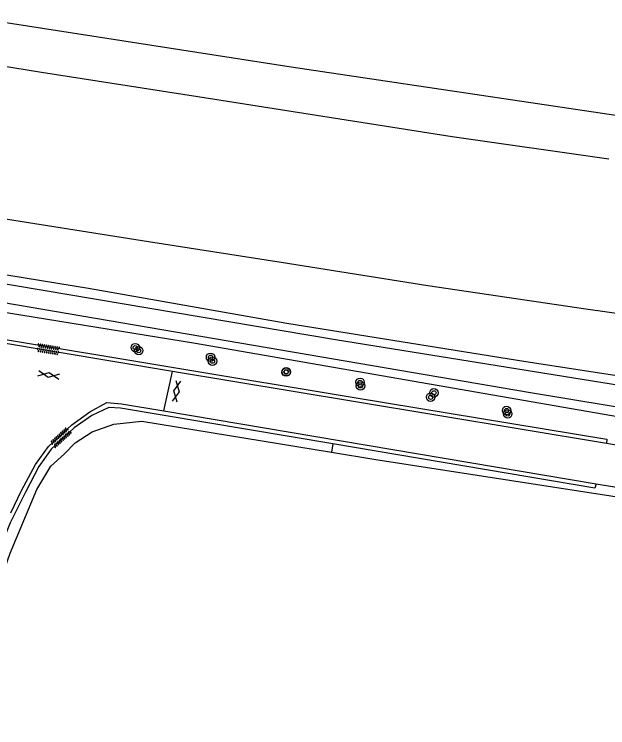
# Model space of a CAD drawing. Extents: x 132994 to 136000, y 393499 to 395512.
# Drawn here: x 134346.2 to 134402.5, y 394027.3 to 394094.9 of the extents above; entities that cross this region are included whole.
import ezdxf

# ---------------------------------------------------------------- set-up
doc = ezdxf.new("R2010")
doc.units = 0
for name, color, linetype in [('gg-knt-bronhoudergrens', 7, 'Continuous'), ('gg-knt-verharding', 7, 'Continuous'), ('gt-grn-groengrens', 7, 'Continuous'), ('gt-grn-vlakafsluiter', 7, 'Continuous'), ('gt-symb-boom', 7, 'Continuous'), ('gt-symb-gesloten verharding', 7, 'Continuous'), ('gt-symb-overige verharding', 7, 'Continuous'), ('gx-grn-maaiveld', 7, 'Continuous')]:
    doc.layers.add(name, color=color, linetype=linetype)

# ---------------------------------------------------------------- blocks, each defined once
blk = doc.blocks.new('gt0-OVH')
at = {"layer": 'gt-symb-overige verharding'}
for points in [[(-0.972, 0.298), (-0.967, 0.308), (-0.965, 0.319), (-0.966, 0.33), (-0.971, 0.34), (-0.978, 0.348), (-0.988, 0.353), (-0.999, 0.355), (-1.01, 0.354), (-1.02, 0.349), (-1.028, 0.342), (-1.033, 0.332), (-1.035, 0.321), (-1.034, 0.31), (-1.029, 0.3), (-1.022, 0.292), (-1.012, 0.287), (-1.001, 0.285), (-0.99, 0.286), (-0.98, 0.291)], [(-0.872, 0.106), (-0.867, 0.116), (-0.865, 0.126), (-0.866, 0.137), (-0.871, 0.147), (-0.878, 0.156), (-0.888, 0.161), (-0.899, 0.163), (-0.91, 0.162), (-0.92, 0.157), (-0.928, 0.15), (-0.933, 0.14), (-0.935, 0.129), (-0.934, 0.118), (-0.929, 0.108), (-0.922, 0.1), (-0.912, 0.095), (-0.901, 0.092), (-0.89, 0.094), (-0.88, 0.098)], [(-0.772, 0.298), (-0.767, 0.308), (-0.765, 0.319), (-0.766, 0.33), (-0.771, 0.34), (-0.778, 0.348), (-0.788, 0.353), (-0.799, 0.355), (-0.81, 0.354), (-0.82, 0.349), (-0.828, 0.342), (-0.833, 0.332), (-0.835, 0.321), (-0.834, 0.31), (-0.829, 0.3), (-0.822, 0.292), (-0.812, 0.287), (-0.801, 0.285), (-0.79, 0.286), (-0.78, 0.291)], [(-0.672, 0.106), (-0.667, 0.116), (-0.665, 0.126), (-0.666, 0.137), (-0.671, 0.147), (-0.678, 0.156), (-0.688, 0.161), (-0.699, 0.163), (-0.71, 0.162), (-0.72, 0.157), (-0.728, 0.15), (-0.733, 0.14), (-0.735, 0.129), (-0.734, 0.118), (-0.729, 0.108), (-0.722, 0.1), (-0.712, 0.095), (-0.701, 0.092), (-0.69, 0.094), (-0.68, 0.098)], [(-0.572, 0.298), (-0.567, 0.308), (-0.565, 0.319), (-0.566, 0.33), (-0.571, 0.34), (-0.578, 0.348), (-0.588, 0.353), (-0.599, 0.355), (-0.61, 0.354), (-0.62, 0.349), (-0.628, 0.342), (-0.633, 0.332), (-0.635, 0.321), (-0.634, 0.31), (-0.629, 0.3), (-0.622, 0.292), (-0.612, 0.287), (-0.601, 0.285), (-0.59, 0.286), (-0.58, 0.291)], [(-0.472, 0.106), (-0.467, 0.116), (-0.465, 0.126), (-0.466, 0.137), (-0.471, 0.147), (-0.478, 0.156), (-0.488, 0.161), (-0.499, 0.163), (-0.51, 0.162), (-0.52, 0.157), (-0.528, 0.15), (-0.533, 0.14), (-0.535, 0.129), (-0.534, 0.118), (-0.529, 0.108), (-0.522, 0.1), (-0.512, 0.095), (-0.501, 0.092), (-0.49, 0.094), (-0.48, 0.098)], [(-0.372, 0.298), (-0.367, 0.308), (-0.365, 0.319), (-0.366, 0.33), (-0.371, 0.34), (-0.378, 0.348), (-0.388, 0.353), (-0.399, 0.355), (-0.41, 0.354), (-0.42, 0.349), (-0.428, 0.342), (-0.433, 0.332), (-0.435, 0.321), (-0.434, 0.31), (-0.429, 0.3), (-0.422, 0.292), (-0.412, 0.287), (-0.401, 0.285), (-0.39, 0.286), (-0.38, 0.291)], [(-0.272, 0.106), (-0.267, 0.116), (-0.265, 0.126), (-0.266, 0.137), (-0.271, 0.147), (-0.278, 0.156), (-0.288, 0.161), (-0.299, 0.163), (-0.31, 0.162), (-0.32, 0.157), (-0.328, 0.15), (-0.333, 0.14), (-0.335, 0.129), (-0.334, 0.118), (-0.329, 0.108), (-0.322, 0.1), (-0.312, 0.095), (-0.301, 0.092), (-0.29, 0.094), (-0.28, 0.098)], [(-0.172, 0.298), (-0.167, 0.308), (-0.165, 0.319), (-0.166, 0.33), (-0.171, 0.34), (-0.178, 0.348), (-0.188, 0.353), (-0.199, 0.355), (-0.21, 0.354), (-0.22, 0.349), (-0.228, 0.342), (-0.233, 0.332), (-0.235, 0.321), (-0.234, 0.31), (-0.229, 0.3), (-0.222, 0.292), (-0.212, 0.287), (-0.201, 0.285), (-0.19, 0.286), (-0.18, 0.291)], [(-0.072, 0.106), (-0.067, 0.116), (-0.065, 0.126), (-0.066, 0.137), (-0.071, 0.147), (-0.078, 0.156), (-0.088, 0.161), (-0.099, 0.163), (-0.11, 0.162), (-0.12, 0.157), (-0.128, 0.15), (-0.133, 0.14), (-0.135, 0.129), (-0.134, 0.118), (-0.129, 0.108), (-0.122, 0.1), (-0.112, 0.095), (-0.101, 0.092), (-0.09, 0.094), (-0.08, 0.098)], [(0.028, 0.298), (0.033, 0.308), (0.035, 0.319), (0.034, 0.33), (0.029, 0.34), (0.022, 0.348), (0.012, 0.353), (0.001, 0.355), (-0.01, 0.354), (-0.02, 0.349), (-0.028, 0.342), (-0.033, 0.332), (-0.035, 0.321), (-0.034, 0.31), (-0.029, 0.3), (-0.022, 0.292), (-0.012, 0.287), (-0.001, 0.285), (0.01, 0.286), (0.02, 0.291)], [(0.128, 0.106), (0.133, 0.116), (0.135, 0.126), (0.134, 0.137), (0.129, 0.147), (0.122, 0.156), (0.112, 0.161), (0.101, 0.163), (0.09, 0.162), (0.08, 0.157), (0.072, 0.15), (0.067, 0.14), (0.065, 0.129), (0.066, 0.118), (0.071, 0.108), (0.078, 0.1), (0.088, 0.095), (0.099, 0.092), (0.11, 0.094), (0.12, 0.098)], [(0.228, 0.298), (0.233, 0.308), (0.235, 0.319), (0.234, 0.33), (0.229, 0.34), (0.222, 0.348), (0.212, 0.353), (0.201, 0.355), (0.19, 0.354), (0.18, 0.349), (0.172, 0.342), (0.167, 0.332), (0.165, 0.321), (0.166, 0.31), (0.171, 0.3), (0.178, 0.292), (0.188, 0.287), (0.199, 0.285), (0.21, 0.286), (0.22, 0.291)], [(0.328, 0.106), (0.333, 0.116), (0.335, 0.126), (0.334, 0.137), (0.329, 0.147), (0.322, 0.156), (0.312, 0.161), (0.301, 0.163), (0.29, 0.162), (0.28, 0.157), (0.272, 0.15), (0.267, 0.14), (0.265, 0.129), (0.266, 0.118), (0.271, 0.108), (0.278, 0.1), (0.288, 0.095), (0.299, 0.092), (0.31, 0.094), (0.32, 0.098)], [(0.428, 0.298), (0.433, 0.308), (0.435, 0.319), (0.434, 0.33), (0.429, 0.34), (0.422, 0.348), (0.412, 0.353), (0.401, 0.355), (0.39, 0.354), (0.38, 0.349), (0.372, 0.342), (0.367, 0.332), (0.365, 0.321), (0.366, 0.31), (0.371, 0.3), (0.378, 0.292), (0.388, 0.287), (0.399, 0.285), (0.41, 0.286), (0.42, 0.291)], [(0.528, 0.106), (0.533, 0.116), (0.535, 0.126), (0.534, 0.137), (0.529, 0.147), (0.522, 0.156), (0.512, 0.161), (0.501, 0.163), (0.49, 0.162), (0.48, 0.157), (0.472, 0.15), (0.467, 0.14), (0.465, 0.129), (0.466, 0.118), (0.471, 0.108), (0.478, 0.1), (0.488, 0.095), (0.499, 0.092), (0.51, 0.094), (0.52, 0.098)], [(0.628, 0.298), (0.633, 0.308), (0.635, 0.319), (0.634, 0.33), (0.629, 0.34), (0.622, 0.348), (0.612, 0.353), (0.601, 0.355), (0.59, 0.354), (0.58, 0.349), (0.572, 0.342), (0.567, 0.332), (0.565, 0.321), (0.566, 0.31), (0.571, 0.3), (0.578, 0.292), (0.588, 0.287), (0.599, 0.285), (0.61, 0.286), (0.62, 0.291)], [(0.728, 0.106), (0.733, 0.116), (0.735, 0.126), (0.734, 0.137), (0.729, 0.147), (0.722, 0.156), (0.712, 0.161), (0.701, 0.163), (0.69, 0.162), (0.68, 0.157), (0.672, 0.15), (0.667, 0.14), (0.665, 0.129), (0.666, 0.118), (0.671, 0.108), (0.678, 0.1), (0.688, 0.095), (0.699, 0.092), (0.71, 0.094), (0.72, 0.098)], [(0.828, 0.298), (0.833, 0.308), (0.835, 0.319), (0.834, 0.33), (0.829, 0.34), (0.822, 0.348), (0.812, 0.353), (0.801, 0.355), (0.79, 0.354), (0.78, 0.349), (0.772, 0.342), (0.767, 0.332), (0.765, 0.321), (0.766, 0.31), (0.771, 0.3), (0.778, 0.292), (0.788, 0.287), (0.799, 0.285), (0.81, 0.286), (0.82, 0.291)], [(0.928, 0.106), (0.933, 0.116), (0.935, 0.126), (0.934, 0.137), (0.929, 0.147), (0.922, 0.156), (0.912, 0.161), (0.901, 0.163), (0.89, 0.162), (0.88, 0.157), (0.872, 0.15), (0.867, 0.14), (0.865, 0.129), (0.866, 0.118), (0.871, 0.108), (0.878, 0.1), (0.888, 0.095), (0.899, 0.092), (0.91, 0.094), (0.92, 0.098)], [(1.028, 0.298), (1.033, 0.308), (1.035, 0.319), (1.034, 0.33), (1.029, 0.34), (1.022, 0.348), (1.012, 0.353), (1.001, 0.355), (0.99, 0.354), (0.98, 0.349), (0.972, 0.342), (0.967, 0.332), (0.965, 0.321), (0.966, 0.31), (0.971, 0.3), (0.978, 0.292), (0.988, 0.287), (0.999, 0.285), (1.01, 0.286), (1.02, 0.291)], [(-0.972, -0.142), (-0.967, -0.132), (-0.965, -0.121), (-0.966, -0.11), (-0.971, -0.1), (-0.978, -0.092), (-0.988, -0.087), (-0.999, -0.085), (-1.01, -0.086), (-1.02, -0.091), (-1.028, -0.098), (-1.033, -0.108), (-1.035, -0.119), (-1.034, -0.13), (-1.029, -0.14), (-1.022, -0.148), (-1.012, -0.153), (-1.001, -0.155), (-0.99, -0.154), (-0.98, -0.149)], [(-0.872, -0.334), (-0.867, -0.324), (-0.865, -0.314), (-0.866, -0.303), (-0.871, -0.293), (-0.878, -0.284), (-0.888, -0.279), (-0.899, -0.277), (-0.91, -0.278), (-0.92, -0.283), (-0.928, -0.29), (-0.933, -0.3), (-0.935, -0.311), (-0.934, -0.322), (-0.929, -0.332), (-0.922, -0.34), (-0.912, -0.345), (-0.901, -0.348), (-0.89, -0.346), (-0.88, -0.342)], [(-0.772, -0.142), (-0.767, -0.132), (-0.765, -0.121), (-0.766, -0.11), (-0.771, -0.1), (-0.778, -0.092), (-0.788, -0.087), (-0.799, -0.085), (-0.81, -0.086), (-0.82, -0.091), (-0.828, -0.098), (-0.833, -0.108), (-0.835, -0.119), (-0.834, -0.13), (-0.829, -0.14), (-0.822, -0.148), (-0.812, -0.153), (-0.801, -0.155), (-0.79, -0.154), (-0.78, -0.149)], [(-0.672, -0.334), (-0.667, -0.324), (-0.665, -0.314), (-0.666, -0.303), (-0.671, -0.293), (-0.678, -0.284), (-0.688, -0.279), (-0.699, -0.277), (-0.71, -0.278), (-0.72, -0.283), (-0.728, -0.29), (-0.733, -0.3), (-0.735, -0.311), (-0.734, -0.322), (-0.729, -0.332), (-0.722, -0.34), (-0.712, -0.345), (-0.701, -0.348), (-0.69, -0.346), (-0.68, -0.342)], [(-0.572, -0.142), (-0.567, -0.132), (-0.565, -0.121), (-0.566, -0.11), (-0.571, -0.1), (-0.578, -0.092), (-0.588, -0.087), (-0.599, -0.085), (-0.61, -0.086), (-0.62, -0.091), (-0.628, -0.098), (-0.633, -0.108), (-0.635, -0.119), (-0.634, -0.13), (-0.629, -0.14), (-0.622, -0.148), (-0.612, -0.153), (-0.601, -0.155), (-0.59, -0.154), (-0.58, -0.149)], [(-0.472, -0.334), (-0.467, -0.324), (-0.465, -0.314), (-0.466, -0.303), (-0.471, -0.293), (-0.478, -0.284), (-0.488, -0.279), (-0.499, -0.277), (-0.51, -0.278), (-0.52, -0.283), (-0.528, -0.29), (-0.533, -0.3), (-0.535, -0.311), (-0.534, -0.322), (-0.529, -0.332), (-0.522, -0.34), (-0.512, -0.345), (-0.501, -0.348), (-0.49, -0.346), (-0.48, -0.342)], [(-0.372, -0.142), (-0.367, -0.132), (-0.365, -0.121), (-0.366, -0.11), (-0.371, -0.1), (-0.378, -0.092), (-0.388, -0.087), (-0.399, -0.085), (-0.41, -0.086), (-0.42, -0.091), (-0.428, -0.098), (-0.433, -0.108), (-0.435, -0.119), (-0.434, -0.13), (-0.429, -0.14), (-0.422, -0.148), (-0.412, -0.153), (-0.401, -0.155), (-0.39, -0.154), (-0.38, -0.149)], [(-0.272, -0.334), (-0.267, -0.324), (-0.265, -0.314), (-0.266, -0.303), (-0.271, -0.293), (-0.278, -0.284), (-0.288, -0.279), (-0.299, -0.277), (-0.31, -0.278), (-0.32, -0.283), (-0.328, -0.29), (-0.333, -0.3), (-0.335, -0.311), (-0.334, -0.322), (-0.329, -0.332), (-0.322, -0.34), (-0.312, -0.345), (-0.301, -0.348), (-0.29, -0.346), (-0.28, -0.342)], [(-0.172, -0.142), (-0.167, -0.132), (-0.165, -0.121), (-0.166, -0.11), (-0.171, -0.1), (-0.178, -0.092), (-0.188, -0.087), (-0.199, -0.085), (-0.21, -0.086), (-0.22, -0.091), (-0.228, -0.098), (-0.233, -0.108), (-0.235, -0.119), (-0.234, -0.13), (-0.229, -0.14), (-0.222, -0.148), (-0.212, -0.153), (-0.201, -0.155), (-0.19, -0.154), (-0.18, -0.149)], [(-0.072, -0.334), (-0.067, -0.324), (-0.065, -0.314), (-0.066, -0.303), (-0.071, -0.293), (-0.078, -0.284), (-0.088, -0.279), (-0.099, -0.277), (-0.11, -0.278), (-0.12, -0.283), (-0.128, -0.29), (-0.133, -0.3), (-0.135, -0.311), (-0.134, -0.322), (-0.129, -0.332), (-0.122, -0.34), (-0.112, -0.345), (-0.101, -0.348), (-0.09, -0.346), (-0.08, -0.342)], [(0.028, -0.142), (0.033, -0.132), (0.035, -0.121), (0.034, -0.11), (0.029, -0.1), (0.022, -0.092), (0.012, -0.087), (0.001, -0.085), (-0.01, -0.086), (-0.02, -0.091), (-0.028, -0.098), (-0.033, -0.108), (-0.035, -0.119), (-0.034, -0.13), (-0.029, -0.14), (-0.022, -0.148), (-0.012, -0.153), (-0.001, -0.155), (0.01, -0.154), (0.02, -0.149)], [(0.128, -0.334), (0.133, -0.324), (0.135, -0.314), (0.134, -0.303), (0.129, -0.293), (0.122, -0.284), (0.112, -0.279), (0.101, -0.277), (0.09, -0.278), (0.08, -0.283), (0.072, -0.29), (0.067, -0.3), (0.065, -0.311), (0.066, -0.322), (0.071, -0.332), (0.078, -0.34), (0.088, -0.345), (0.099, -0.348), (0.11, -0.346), (0.12, -0.342)], [(0.228, -0.142), (0.233, -0.132), (0.235, -0.121), (0.234, -0.11), (0.229, -0.1), (0.222, -0.092), (0.212, -0.087), (0.201, -0.085), (0.19, -0.086), (0.18, -0.091), (0.172, -0.098), (0.167, -0.108), (0.165, -0.119), (0.166, -0.13), (0.171, -0.14), (0.178, -0.148), (0.188, -0.153), (0.199, -0.155), (0.21, -0.154), (0.22, -0.149)], [(0.328, -0.334), (0.333, -0.324), (0.335, -0.314), (0.334, -0.303), (0.329, -0.293), (0.322, -0.284), (0.312, -0.279), (0.301, -0.277), (0.29, -0.278), (0.28, -0.283), (0.272, -0.29), (0.267, -0.3), (0.265, -0.311), (0.266, -0.322), (0.271, -0.332), (0.278, -0.34), (0.288, -0.345), (0.299, -0.348), (0.31, -0.346), (0.32, -0.342)], [(0.428, -0.142), (0.433, -0.132), (0.435, -0.121), (0.434, -0.11), (0.429, -0.1), (0.422, -0.092), (0.412, -0.087), (0.401, -0.085), (0.39, -0.086), (0.38, -0.091), (0.372, -0.098), (0.367, -0.108), (0.365, -0.119), (0.366, -0.13), (0.371, -0.14), (0.378, -0.148), (0.388, -0.153), (0.399, -0.155), (0.41, -0.154), (0.42, -0.149)], [(0.528, -0.334), (0.533, -0.324), (0.535, -0.314), (0.534, -0.303), (0.529, -0.293), (0.522, -0.284), (0.512, -0.279), (0.501, -0.277), (0.49, -0.278), (0.48, -0.283), (0.472, -0.29), (0.467, -0.3), (0.465, -0.311), (0.466, -0.322), (0.471, -0.332), (0.478, -0.34), (0.488, -0.345), (0.499, -0.348), (0.51, -0.346), (0.52, -0.342)], [(0.628, -0.142), (0.633, -0.132), (0.635, -0.121), (0.634, -0.11), (0.629, -0.1), (0.622, -0.092), (0.612, -0.087), (0.601, -0.085), (0.59, -0.086), (0.58, -0.091), (0.572, -0.098), (0.567, -0.108), (0.565, -0.119), (0.566, -0.13), (0.571, -0.14), (0.578, -0.148), (0.588, -0.153), (0.599, -0.155), (0.61, -0.154), (0.62, -0.149)], [(0.728, -0.334), (0.733, -0.324), (0.735, -0.314), (0.734, -0.303), (0.729, -0.293), (0.722, -0.284), (0.712, -0.279), (0.701, -0.277), (0.69, -0.278), (0.68, -0.283), (0.672, -0.29), (0.667, -0.3), (0.665, -0.311), (0.666, -0.322), (0.671, -0.332), (0.678, -0.34), (0.688, -0.345), (0.699, -0.348), (0.71, -0.346), (0.72, -0.342)], [(0.828, -0.142), (0.833, -0.132), (0.835, -0.121), (0.834, -0.11), (0.829, -0.1), (0.822, -0.092), (0.812, -0.087), (0.801, -0.085), (0.79, -0.086), (0.78, -0.091), (0.772, -0.098), (0.767, -0.108), (0.765, -0.119), (0.766, -0.13), (0.771, -0.14), (0.778, -0.148), (0.788, -0.153), (0.799, -0.155), (0.81, -0.154), (0.82, -0.149)], [(0.928, -0.334), (0.933, -0.324), (0.935, -0.314), (0.934, -0.303), (0.929, -0.293), (0.922, -0.284), (0.912, -0.279), (0.901, -0.277), (0.89, -0.278), (0.88, -0.283), (0.872, -0.29), (0.867, -0.3), (0.865, -0.311), (0.866, -0.322), (0.871, -0.332), (0.878, -0.34), (0.888, -0.345), (0.899, -0.348), (0.91, -0.346), (0.92, -0.342)], [(1.028, -0.142), (1.033, -0.132), (1.035, -0.121), (1.034, -0.11), (1.029, -0.1), (1.022, -0.092), (1.012, -0.087), (1.001, -0.085), (0.99, -0.086), (0.98, -0.091), (0.972, -0.098), (0.967, -0.108), (0.965, -0.119), (0.966, -0.13), (0.971, -0.14), (0.978, -0.148), (0.988, -0.153), (0.999, -0.155), (1.01, -0.154), (1.02, -0.149)]]:
    blk.add_lwpolyline(points, close=True, dxfattribs=at)
blk = doc.blocks.new('gt0-BOOM')
at = {"layer": 'gt-symb-boom'}
for radius in [0.4, 0.2]:
    blk.add_circle((0, 0), radius, dxfattribs=at)
blk = doc.blocks.new('gt0-GESVH1')
at = {"layer": 'gt-symb-gesloten verharding'}
for p, q in [((-0.992, -0.261), (0.008, 0.239)), ((0.008, -0.261), (-0.992, 0.239)), ((0.008, 0.239), (1.008, -0.261)), ((1.008, 0.239), (0.008, -0.261))]:
    blk.add_line(p, q, dxfattribs=at)

msp = doc.modelspace()

# ---------------------------------------------------------------- linework, layer by layer
at = {"layer": 'gg-knt-bronhoudergrens'}
msp.add_lwpolyline([(134376.297, 394053.379), (134380.498, 394052.695), (134491.526, 394035.513), (134569.391, 394025.916)], dxfattribs=at)
at = {"layer": 'gg-knt-verharding'}
for p, q in [((134361.2, 394061.036), (134337.246, 394065.007)), ((134360.389, 394057.285), (134361.2, 394061.036)), ((134378.371, 394058.189), (134361.2, 394061.036)), ((134402.384, 394054.208), (134378.371, 394058.189)), ((134360.389, 394057.285), (134401.393, 394050.377)), ((134401.277, 394049.958), (134376.419, 394054.151)), ((134401.393, 394050.377), (134436.209, 394044.598))]:
    msp.add_line(p, q, dxfattribs=at)
for points in [[(134345.868, 394047.638), (134346.883, 394049.748), (134348.197, 394052.195), (134349.433, 394053.927), (134351.646, 394055.974), (134353.349, 394057.2), (134354.97, 394058.072), (134356.361, 394057.964), (134360.389, 394057.285)], [(134376.419, 394054.151), (134356.272, 394057.549), (134355.163, 394057.602), (134353.541, 394056.851), (134351.889, 394055.693), (134349.7, 394053.655), (134348.535, 394052.01), (134347.247, 394049.593), (134345.8, 394046.661), (134335.74, 394021.538), (134327.303, 394001.146), (134322.662, 393991.729), (134317.595, 393983.257), (134311.637, 393975.952), (134301.789, 393966.364), (134289.576, 393955.29), (134284.861, 393951.103)], [(134465.352, 394044.308), (134454.988, 394045.805), (134426.372, 394050.232), (134402.384, 394054.208)]]:
    msp.add_lwpolyline(points, dxfattribs=at)
at = {"layer": 'gt-grn-groengrens'}
msp.add_line((134376.419, 394054.151), (134376.297, 394053.379), dxfattribs=at)
at = {"layer": 'gt-grn-vlakafsluiter'}
for p, q in [((134402.398, 394054.596), (134402.384, 394054.208)), ((134401.393, 394050.377), (134401.277, 394049.958))]:
    msp.add_line(p, q, dxfattribs=at)
at = {"layer": 'gx-grn-maaiveld'}
for p, q in [((134257.805, 394078.599), (134378.438, 394058.573)), ((134378.438, 394058.573), (134402.398, 394054.596))]:
    msp.add_line(p, q, dxfattribs=at)
for points in [[(134574.607, 394066.696), (134567.93, 394067.074), (134537.839, 394069.249), (134508.939, 394071.968), (134481.589, 394075.002), (134442.576, 394079.921), (134407.098, 394084.717), (134372.465, 394089.886), (134331.362, 394096.306), (134291.394, 394102.608), (134258.943, 394107.906), (134223.388, 394113.637), (134195.279, 394118.103)], [(134402.58, 394081.163), (134387.731, 394083.282), (134363.599, 394087.064), (134348.786, 394089.369), (134331.277, 394092.209), (134306.735, 394096.2), (134295.346, 394098.059), (134280.411, 394100.43), (134266.144, 394102.789), (134248.426, 394105.509), (134230.961, 394108.282), (134212.38, 394111.354), (134194.734, 394114.178)], [(134570.708, 394038.326), (134554.29, 394039.735), (134515.756, 394043.148), (134486.741, 394047.087), (134454.312, 394051.091), (134435.275, 394054.439), (134414.596, 394057.918), (134376.653, 394064.023), (134336.15, 394070.851), (134294.596, 394078.465), (134238.601, 394088.05), (134215.789, 394091.693), (134207.616, 394092.94), (134206.066, 394093.123)], [(134570.576, 394036.134), (134570.242, 394036.157), (134549.399, 394037.634), (134522.025, 394040.621), (134486.412, 394044.658), (134436.095, 394052.24), (134395.165, 394059.001), (134337.594, 394068.816), (134304.771, 394074.1), (134262.331, 394081.649), (134221.369, 394088.903), (134209.257, 394091.43), (134206.008, 394090.905), (134205.722, 394090.882)], [(134378.859, 394060.994), (134363.191, 394063.721), (134314.412, 394071.611), (134213.992, 394089.691), (134209.412, 394090.711), (134205.593, 394090.047)], [(134570.515, 394039.408), (134560.737, 394039.993), (134535.927, 394042.014), (134515.381, 394044.168), (134488.668, 394047.664), (134467.268, 394050.573), (134449.117, 394052.798), (134428.878, 394056.542), (134414.251, 394058.931), (134394.706, 394061.946), (134372.058, 394065.589), (134353.241, 394068.897), (134331.71, 394072.398), (134315.032, 394075.321), (134244.876, 394087.672)], [(134571.735, 394047.853), (134555.511, 394048.958), (134543.33, 394050), (134526.79, 394051.46), (134518.28, 394052.36), (134507.29, 394053.5), (134495.25, 394054.77), (134483.99, 394056.05), (134472.32, 394057.43), (134459.28, 394059.02), (134446.92, 394060.64), (134435.27, 394062.15), (134424.01, 394063.63), (134411.9, 394065.32), (134400.4, 394066.94), (134385.41, 394069.13), (134371.52, 394071.35), (134358.92, 394073.31), (134342.34, 394075.93)], [(134570.533, 394035.349), (134544.131, 394037.451), (134500.552, 394042.261), (134459.482, 394047.581), (134413.242, 394055.011), (134378.859, 394060.994)], [(134287.411, 393948.185), (134292.911, 393953.267), (134291.734, 393954.608), (134295.5, 393957.871), (134306.445, 393968.816), (134318.76, 393981.951), (134326.421, 393995.724), (134330.681, 394005.593), (134338.089, 394023.699), (134339.809, 394027.973), (134342.574, 394034.614), (134345.815, 394043.808), (134348.329, 394049.827), (134349.68, 394052.058), (134350.95, 394053.217), (134351.983, 394054.257), (134353.574, 394055.319), (134355.654, 394056.031), (134358.293, 394056.308), (134376.297, 394053.379)]]:
    msp.add_lwpolyline(points, dxfattribs=at)

# ---------------------------------------------------------------- block references
at = {"layer": 'gt-symb-boom'}
for p in [(134357.672, 394063.285), (134358, 394063), (134364.815, 394062.373), (134365, 394062), (134372, 394061), (134371.976, 394060.969), (134379, 394060), (134379.036, 394059.659), (134386, 394059), (134385.691, 394058.581), (134392.895, 394057.326), (134393, 394057)]:
    msp.add_blockref('gt0-BOOM', p, dxfattribs=at)
at = {"layer": 'gt-symb-gesloten verharding'}
for p, rotation in [((134349.459, 394060.7), -9.151396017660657), ((134361.596, 394059.159), -100.30997039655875)]:
    msp.add_blockref('gt0-GESVH1', p, dxfattribs=dict(at, rotation=rotation))
at = {"layer": 'gt-symb-overige verharding'}
for p, rotation in [((134349.421, 394063.127), -9.151396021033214), ((134350.615, 394054.766), -137.71475165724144)]:
    msp.add_blockref('gt0-OVH', p, dxfattribs=dict(at, rotation=rotation))

doc.saveas('drawing.dxf')
